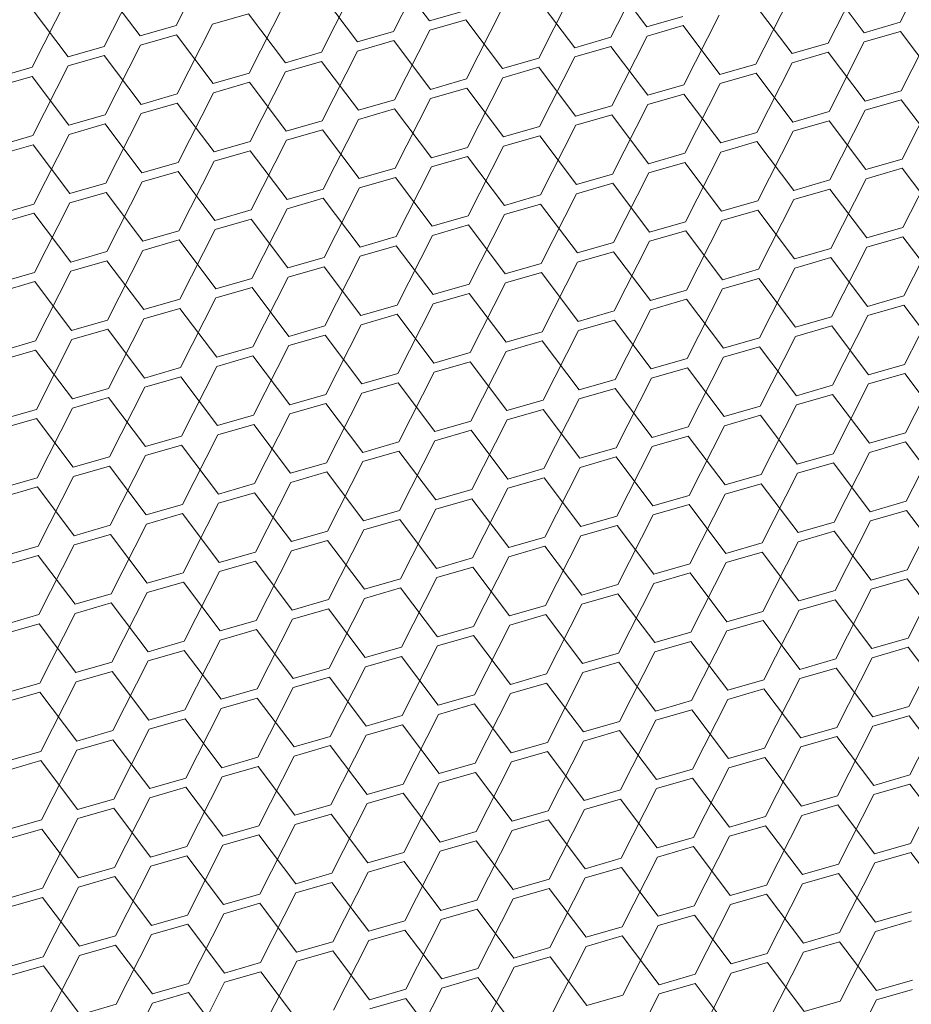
# Model space of a CAD drawing. Header units: millimetres. Extents: x 3925 to 5043, y -86 to 778.
# Tile 322 of 439: x 4967.86 to 4973.35, y 332.29 to 338.35. Entities that reach past the tile are written whole.
import ezdxf

# ---------------------------------------------------------------- set-up
doc = ezdxf.new("R2010")
doc.units = ezdxf.units.MM
doc.header["$LTSCALE"] = 46.255
doc.layers.add('H30K-DUST-FIDXF_CONTINUOUS_LINE', color=7, linetype='CONTINUOUS')

msp = doc.modelspace()

# ---------------------------------------------------------------- linework, layer by layer
at = {"layer": 'H30K-DUST-FIDXF_CONTINUOUS_LINE', "color": 7, "linetype": 'Continuous', "lineweight": 0}
for p, q in [((4968.8271, 338.3115), (4969.0444, 338.7401)), ((4973.2808, 338.3313), (4973.4981, 338.76)), ((4970.1637, 338.2753), (4970.381, 338.704)), ((4968.3833, 338.1832), (4968.6006, 338.6119)), ((4970.3856, 338.3395), (4970.1591, 338.6399)), ((4971.5004, 338.2392), (4971.7177, 338.6679)), ((4972.837, 338.2031), (4973.0543, 338.6317)), ((4969.72, 338.1471), (4969.9372, 338.5757)), ((4971.7223, 338.3033), (4971.4958, 338.6037)), ((4973.0589, 338.2672), (4972.8324, 338.5676)), ((4968.6052, 338.2473), (4968.3787, 338.5477)), ((4969.9419, 338.2112), (4969.7154, 338.5116)), ((4971.0566, 338.1109), (4971.2739, 338.5396)), ((4972.3933, 338.0748), (4972.6105, 338.5035)), ((4967.9396, 338.0549), (4968.1568, 338.4836)), ((4969.2762, 338.0188), (4969.4935, 338.4475)), ((4971.2785, 338.1751), (4971.052, 338.4755)), ((4972.6151, 338.1389), (4972.3886, 338.4393)), ((4968.1614, 338.1191), (4967.9349, 338.4195)), ((4969.2716, 338.3833), (4969.0497, 338.3192)), ((4969.4981, 338.0829), (4969.2716, 338.3833)), ((4970.3856, 338.3395), (4970.6075, 338.4036)), ((4970.6128, 337.9827), (4970.8301, 338.4113)), ((4971.7223, 338.3033), (4971.9442, 338.3675)), ((4971.9495, 337.9465), (4972.1668, 338.3752)), ((4968.6052, 338.2473), (4968.8271, 338.3115)), ((4968.8324, 337.8905), (4969.0497, 338.3192)), ((4970.6082, 338.3472), (4970.3863, 338.2831)), ((4970.8347, 338.0468), (4970.6082, 338.3472)), ((4971.9449, 338.3111), (4971.723, 338.2469)), ((4972.1714, 338.0107), (4971.9449, 338.3111)), ((4973.0589, 338.2672), (4973.2808, 338.3313)), ((4973.2861, 337.9104), (4973.5034, 338.3391)), ((4968.8278, 338.2551), (4968.6059, 338.191)), ((4969.0543, 337.9547), (4968.8278, 338.2551)), ((4969.9419, 338.2112), (4970.1637, 338.2753)), ((4970.1691, 337.8544), (4970.3863, 338.2831)), ((4971.5057, 337.8183), (4971.723, 338.2469)), ((4973.2815, 338.2749), (4973.0596, 338.2108)), ((4973.508, 337.9745), (4973.2815, 338.2749)), ((4968.3887, 337.7623), (4968.6059, 338.191)), ((4970.1645, 338.219), (4969.9426, 338.1548)), ((4970.391, 337.9185), (4970.1645, 338.219)), ((4971.2785, 338.1751), (4971.5004, 338.2392)), ((4972.6151, 338.1389), (4972.837, 338.2031)), ((4972.8424, 337.7821), (4973.0596, 338.2108)), ((4968.1614, 338.1191), (4968.3833, 338.1832)), ((4968.384, 338.1268), (4968.1622, 338.0627)), ((4968.6105, 337.8264), (4968.384, 338.1268)), ((4969.4981, 338.0829), (4969.72, 338.1471)), ((4969.7253, 337.7261), (4969.9426, 338.1548)), ((4971.5011, 338.1828), (4971.2792, 338.1187)), ((4971.7276, 337.8824), (4971.5011, 338.1828)), ((4972.8377, 338.1467), (4972.6159, 338.0826)), ((4973.0643, 337.8463), (4972.8377, 338.1467)), ((4969.7207, 338.0907), (4969.4988, 338.0266)), ((4969.9472, 337.7903), (4969.7207, 338.0907)), ((4970.8347, 338.0468), (4971.0566, 338.1109)), ((4971.0619, 337.69), (4971.2792, 338.1187)), ((4972.1714, 338.0107), (4972.3933, 338.0748)), ((4972.3986, 337.6539), (4972.6159, 338.0826)), ((4967.7177, 337.9908), (4967.9396, 338.0549)), ((4967.9449, 337.634), (4968.1622, 338.0627)), ((4969.0543, 337.9547), (4969.2762, 338.0188)), ((4969.2815, 337.5979), (4969.4988, 338.0266)), ((4971.0573, 338.0546), (4970.8354, 337.9904)), ((4971.2838, 337.7541), (4971.0573, 338.0546)), ((4972.394, 338.0184), (4972.1721, 337.9543)), ((4972.6205, 337.718), (4972.394, 338.0184)), ((4967.9403, 337.9986), (4967.7184, 337.9344)), ((4968.1668, 337.6981), (4967.9403, 337.9986)), ((4969.2769, 337.9624), (4969.055, 337.8983)), ((4969.5034, 337.662), (4969.2769, 337.9624)), ((4970.391, 337.9185), (4970.6128, 337.9827)), ((4970.6182, 337.5617), (4970.8354, 337.9904)), ((4971.7276, 337.8824), (4971.9495, 337.9465)), ((4971.9548, 337.5256), (4972.1721, 337.9543)), ((4968.6105, 337.8264), (4968.8324, 337.8905)), ((4968.8378, 337.4696), (4969.055, 337.8983)), ((4970.6136, 337.9263), (4970.3917, 337.8622)), ((4970.8401, 337.6259), (4970.6136, 337.9263)), ((4971.9502, 337.8902), (4971.7283, 337.826)), ((4972.1767, 337.5897), (4971.9502, 337.8902)), ((4973.0643, 337.8463), (4973.2861, 337.9104)), ((4973.2915, 337.4895), (4973.5087, 337.9182)), ((4968.8331, 337.8342), (4968.6113, 337.77)), ((4969.0596, 337.5338), (4968.8331, 337.8342)), ((4969.9472, 337.7903), (4970.1691, 337.8544)), ((4970.1744, 337.4335), (4970.3917, 337.8622)), ((4971.5111, 337.3974), (4971.7283, 337.826)), ((4973.2869, 337.854), (4973.065, 337.7899)), ((4973.5134, 337.5536), (4973.2869, 337.854)), ((4968.1668, 337.6981), (4968.3887, 337.7623)), ((4968.394, 337.3414), (4968.6113, 337.77)), ((4970.1698, 337.798), (4969.9479, 337.7339)), ((4970.3963, 337.4976), (4970.1698, 337.798)), ((4971.2838, 337.7541), (4971.5057, 337.8183)), ((4971.5064, 337.7619), (4971.2845, 337.6978)), ((4971.7329, 337.4615), (4971.5064, 337.7619)), ((4972.6205, 337.718), (4972.8424, 337.7821)), ((4972.8477, 337.3612), (4973.065, 337.7899)), ((4968.3894, 337.7059), (4968.1675, 337.6418)), ((4968.6159, 337.4055), (4968.3894, 337.7059)), ((4969.5034, 337.662), (4969.7253, 337.7261)), ((4969.7306, 337.3052), (4969.9479, 337.7339)), ((4972.8431, 337.7258), (4972.6212, 337.6616)), ((4973.0696, 337.4254), (4972.8431, 337.7258)), ((4967.9502, 337.2131), (4968.1675, 337.6418)), ((4969.726, 337.6698), (4969.5041, 337.6056)), ((4969.9525, 337.3694), (4969.726, 337.6698)), ((4970.8401, 337.6259), (4971.0619, 337.69)), ((4971.0673, 337.2691), (4971.2845, 337.6978)), ((4972.1767, 337.5897), (4972.3986, 337.6539)), ((4972.4039, 337.233), (4972.6212, 337.6616)), ((4967.723, 337.5699), (4967.9449, 337.634)), ((4969.0596, 337.5338), (4969.2815, 337.5979)), ((4969.2869, 337.177), (4969.5041, 337.6056)), ((4971.0627, 337.6336), (4970.8408, 337.5695)), ((4971.2892, 337.3332), (4971.0627, 337.6336)), ((4972.3993, 337.5975), (4972.1774, 337.5334)), ((4972.6258, 337.2971), (4972.3993, 337.5975)), ((4967.9456, 337.5776), (4967.7237, 337.5135)), ((4968.1721, 337.2772), (4967.9456, 337.5776)), ((4969.2822, 337.5415), (4969.0604, 337.4774)), ((4969.5087, 337.2411), (4969.2822, 337.5415)), ((4970.3963, 337.4976), (4970.6182, 337.5617)), ((4970.6235, 337.1408), (4970.8408, 337.5695)), ((4971.7329, 337.4615), (4971.9548, 337.5256)), ((4971.9602, 337.1047), (4972.1774, 337.5334)), ((4968.6159, 337.4055), (4968.8378, 337.4696)), ((4968.8431, 337.0487), (4969.0604, 337.4774)), ((4970.6189, 337.5054), (4970.397, 337.4412)), ((4970.8454, 337.205), (4970.6189, 337.5054)), ((4971.9555, 337.4692), (4971.7337, 337.4051)), ((4972.182, 337.1688), (4971.9555, 337.4692)), ((4973.0696, 337.4254), (4973.2915, 337.4895)), ((4973.2968, 337.0686), (4973.5141, 337.4972)), ((4968.8385, 337.4132), (4968.6166, 337.3491)), ((4969.065, 337.1128), (4968.8385, 337.4132)), ((4969.9525, 337.3694), (4970.1744, 337.4335)), ((4970.1797, 337.0126), (4970.397, 337.4412)), ((4971.5164, 336.9764), (4971.7337, 337.4051)), ((4973.2922, 337.4331), (4973.0703, 337.369)), ((4973.5187, 337.1327), (4973.2922, 337.4331)), ((4968.1721, 337.2772), (4968.394, 337.3414)), ((4968.3993, 336.9204), (4968.6166, 337.3491)), ((4970.1751, 337.3771), (4969.9532, 337.313)), ((4970.4016, 337.0767), (4970.1751, 337.3771)), ((4971.2892, 337.3332), (4971.5111, 337.3974)), ((4971.5118, 337.341), (4971.2899, 337.2768)), ((4971.7383, 337.0406), (4971.5118, 337.341)), ((4972.6258, 337.2971), (4972.8477, 337.3612)), ((4972.853, 336.9403), (4973.0703, 337.369)), ((4968.3947, 337.285), (4968.1728, 337.2208)), ((4968.6212, 336.9846), (4968.3947, 337.285)), ((4969.5087, 337.2411), (4969.7306, 337.3052)), ((4969.736, 336.8843), (4969.9532, 337.313)), ((4972.8484, 337.3048), (4972.6265, 337.2407)), ((4973.0749, 337.0044), (4972.8484, 337.3048)), ((4967.9555, 336.7922), (4968.1728, 337.2208)), ((4969.7313, 337.2488), (4969.5095, 337.1847)), ((4969.9578, 336.9484), (4969.7313, 337.2488)), ((4970.8454, 337.205), (4971.0673, 337.2691)), ((4971.0726, 336.8482), (4971.2899, 337.2768)), ((4972.182, 337.1688), (4972.4039, 337.233)), ((4972.4093, 336.812), (4972.6265, 337.2407)), ((4967.7283, 337.149), (4967.9502, 337.2131)), ((4967.9509, 337.1567), (4967.729, 337.0926)), ((4968.1774, 336.8563), (4967.9509, 337.1567)), ((4969.065, 337.1128), (4969.2869, 337.177)), ((4969.2922, 336.756), (4969.5095, 337.1847)), ((4971.068, 337.2127), (4970.8461, 337.1486)), ((4971.2945, 336.9123), (4971.068, 337.2127)), ((4972.4046, 337.1766), (4972.1828, 337.1124)), ((4972.6311, 336.8762), (4972.4046, 337.1766)), ((4969.2876, 337.1206), (4969.0657, 337.0564)), ((4969.5141, 336.8202), (4969.2876, 337.1206)), ((4970.4016, 337.0767), (4970.6235, 337.1408)), ((4970.6288, 336.7199), (4970.8461, 337.1486)), ((4971.7383, 337.0406), (4971.9602, 337.1047)), ((4971.9655, 336.6838), (4972.1828, 337.1124)), ((4968.6212, 336.9846), (4968.8431, 337.0487)), ((4968.8484, 336.6278), (4969.0657, 337.0564)), ((4970.6242, 337.0844), (4970.4023, 337.0203)), ((4970.8507, 336.784), (4970.6242, 337.0844)), ((4971.9609, 337.0483), (4971.739, 336.9842)), ((4972.1874, 336.7479), (4971.9609, 337.0483)), ((4973.0749, 337.0044), (4973.2968, 337.0686)), ((4973.3021, 336.6476), (4973.5194, 337.0763)), ((4968.8438, 336.9923), (4968.6219, 336.9282)), ((4969.0703, 336.6919), (4968.8438, 336.9923)), ((4969.9578, 336.9484), (4970.1797, 337.0126)), ((4970.1851, 336.5916), (4970.4023, 337.0203)), ((4971.2945, 336.9123), (4971.5164, 336.9764)), ((4971.5217, 336.5555), (4971.739, 336.9842)), ((4973.2975, 337.0122), (4973.0756, 336.948)), ((4973.524, 336.7118), (4973.2975, 337.0122)), ((4968.1774, 336.8563), (4968.3993, 336.9204)), ((4968.4046, 336.4995), (4968.6219, 336.9282)), ((4970.1804, 336.9562), (4969.9586, 336.892)), ((4970.407, 336.6558), (4970.1804, 336.9562)), ((4971.5171, 336.92), (4971.2952, 336.8559)), ((4971.7436, 336.6196), (4971.5171, 336.92)), ((4972.6311, 336.8762), (4972.853, 336.9403)), ((4972.8584, 336.5194), (4973.0756, 336.948)), ((4968.4, 336.864), (4968.1781, 336.7999)), ((4968.6265, 336.5636), (4968.4, 336.864)), ((4969.5141, 336.8202), (4969.736, 336.8843)), ((4969.7413, 336.4634), (4969.9586, 336.892)), ((4971.0779, 336.4272), (4971.2952, 336.8559)), ((4972.8537, 336.8839), (4972.6319, 336.8198)), ((4973.0802, 336.5835), (4972.8537, 336.8839)), ((4967.9609, 336.3712), (4968.1781, 336.7999)), ((4969.7367, 336.8279), (4969.5148, 336.7638)), ((4969.9632, 336.5275), (4969.7367, 336.8279)), ((4970.8507, 336.784), (4971.0726, 336.8482)), ((4972.1874, 336.7479), (4972.4093, 336.812)), ((4972.4146, 336.3911), (4972.6319, 336.8198)), ((4967.7337, 336.728), (4967.9555, 336.7922)), ((4967.9563, 336.7358), (4967.7344, 336.6716)), ((4968.1828, 336.4354), (4967.9563, 336.7358)), ((4969.0703, 336.6919), (4969.2922, 336.756)), ((4969.2975, 336.3351), (4969.5148, 336.7638)), ((4971.0733, 336.7918), (4970.8514, 336.7276)), ((4971.2998, 336.4914), (4971.0733, 336.7918)), ((4972.41, 336.7556), (4972.1881, 336.6915)), ((4972.6365, 336.4552), (4972.41, 336.7556)), ((4969.2929, 336.6996), (4969.071, 336.6355)), ((4969.5194, 336.3992), (4969.2929, 336.6996)), ((4970.407, 336.6558), (4970.6288, 336.7199)), ((4970.6342, 336.299), (4970.8514, 336.7276)), ((4971.7436, 336.6196), (4971.9655, 336.6838)), ((4971.9708, 336.2628), (4972.1881, 336.6915)), ((4968.6265, 336.5636), (4968.8484, 336.6278)), ((4968.8537, 336.2068), (4969.071, 336.6355)), ((4970.6296, 336.6635), (4970.4077, 336.5994)), ((4970.8561, 336.3631), (4970.6296, 336.6635)), ((4971.9662, 336.6274), (4971.7443, 336.5632)), ((4972.1927, 336.327), (4971.9662, 336.6274)), ((4973.0802, 336.5835), (4973.3021, 336.6476)), ((4973.3075, 336.2267), (4973.5247, 336.6554)), ((4968.8491, 336.5714), (4968.6272, 336.5072)), ((4969.0756, 336.271), (4968.8491, 336.5714)), ((4969.9632, 336.5275), (4970.1851, 336.5916)), ((4970.1904, 336.1707), (4970.4077, 336.5994)), ((4971.2998, 336.4914), (4971.5217, 336.5555)), ((4971.527, 336.1346), (4971.7443, 336.5632)), ((4973.3028, 336.5912), (4973.081, 336.5271)), ((4973.5293, 336.2908), (4973.3028, 336.5912)), ((4968.1828, 336.4354), (4968.4046, 336.4995)), ((4968.41, 336.0786), (4968.6272, 336.5072)), ((4970.1858, 336.5352), (4969.9639, 336.4711)), ((4970.4123, 336.2348), (4970.1858, 336.5352)), ((4971.5224, 336.4991), (4971.3005, 336.435)), ((4971.7489, 336.1987), (4971.5224, 336.4991)), ((4972.6365, 336.4552), (4972.8584, 336.5194)), ((4972.8637, 336.0984), (4973.081, 336.5271)), ((4968.4054, 336.4431), (4968.1835, 336.379)), ((4968.6319, 336.1427), (4968.4054, 336.4431)), ((4969.5194, 336.3992), (4969.7413, 336.4634)), ((4969.7466, 336.0424), (4969.9639, 336.4711)), ((4971.0833, 336.0063), (4971.3005, 336.435)), ((4972.8591, 336.463), (4972.6372, 336.3988)), ((4973.0856, 336.1626), (4972.8591, 336.463)), ((4967.739, 336.3071), (4967.9609, 336.3712)), ((4967.9662, 335.9503), (4968.1835, 336.379)), ((4969.742, 336.407), (4969.5201, 336.3428)), ((4969.9685, 336.1066), (4969.742, 336.407)), ((4970.8561, 336.3631), (4971.0779, 336.4272)), ((4971.0787, 336.3708), (4970.8568, 336.3067)), ((4971.3052, 336.0704), (4971.0787, 336.3708)), ((4972.1927, 336.327), (4972.4146, 336.3911)), ((4972.4199, 335.9702), (4972.6372, 336.3988)), ((4967.9616, 336.3148), (4967.7397, 336.2507)), ((4968.1881, 336.0144), (4967.9616, 336.3148)), ((4969.0756, 336.271), (4969.2975, 336.3351)), ((4969.3029, 335.9142), (4969.5201, 336.3428)), ((4972.4153, 336.3347), (4972.1934, 336.2706)), ((4972.6418, 336.0343), (4972.4153, 336.3347)), ((4969.2982, 336.2787), (4969.0763, 336.2146)), ((4969.5247, 335.9783), (4969.2982, 336.2787)), ((4970.4123, 336.2348), (4970.6342, 336.299)), ((4970.6395, 335.878), (4970.8568, 336.3067)), ((4971.7489, 336.1987), (4971.9708, 336.2628)), ((4971.9761, 335.8419), (4972.1934, 336.2706)), ((4968.6319, 336.1427), (4968.8537, 336.2068)), ((4968.8591, 335.7859), (4969.0763, 336.2146)), ((4970.6349, 336.2426), (4970.413, 336.1784)), ((4970.8614, 335.9422), (4970.6349, 336.2426)), ((4971.9715, 336.2064), (4971.7496, 336.1423)), ((4972.198, 335.906), (4971.9715, 336.2064)), ((4973.0856, 336.1626), (4973.3075, 336.2267)), ((4973.3128, 335.8058), (4973.5301, 336.2344)), ((4968.8545, 336.1504), (4968.6326, 336.0863)), ((4969.081, 335.85), (4968.8545, 336.1504)), ((4969.9685, 336.1066), (4970.1904, 336.1707)), ((4970.1957, 335.7498), (4970.413, 336.1784)), ((4971.3052, 336.0704), (4971.527, 336.1346)), ((4971.5324, 335.7136), (4971.7496, 336.1423)), ((4973.3082, 336.1703), (4973.0863, 336.1062)), ((4973.5347, 335.8699), (4973.3082, 336.1703)), ((4968.1881, 336.0144), (4968.41, 336.0786)), ((4968.4153, 335.6576), (4968.6326, 336.0863)), ((4970.1911, 336.1143), (4969.9692, 336.0502)), ((4970.4176, 335.8139), (4970.1911, 336.1143)), ((4971.5278, 336.0782), (4971.3059, 336.014)), ((4971.7543, 335.7778), (4971.5278, 336.0782)), ((4972.6418, 336.0343), (4972.8637, 336.0984)), ((4972.869, 335.6775), (4973.0863, 336.1062)), ((4968.4107, 336.0222), (4968.1888, 335.958)), ((4968.6372, 335.7218), (4968.4107, 336.0222)), ((4969.5247, 335.9783), (4969.7466, 336.0424)), ((4969.752, 335.6215), (4969.9692, 336.0502)), ((4970.8614, 335.9422), (4971.0833, 336.0063)), ((4971.0886, 335.5854), (4971.3059, 336.014)), ((4972.8644, 336.042), (4972.6425, 335.9779)), ((4973.0909, 335.7416), (4972.8644, 336.042)), ((4967.7443, 335.8862), (4967.9662, 335.9503)), ((4967.9715, 335.5294), (4968.1888, 335.958)), ((4969.7473, 335.986), (4969.5255, 335.9219)), ((4969.9738, 335.6856), (4969.7473, 335.986)), ((4971.084, 335.9499), (4970.8621, 335.8858)), ((4971.3105, 335.6495), (4971.084, 335.9499)), ((4972.198, 335.906), (4972.4199, 335.9702)), ((4972.4252, 335.5492), (4972.6425, 335.9779)), ((4967.9669, 335.8939), (4967.745, 335.8298)), ((4968.1934, 335.5935), (4967.9669, 335.8939)), ((4969.081, 335.85), (4969.3029, 335.9142)), ((4969.3082, 335.4932), (4969.5255, 335.9219)), ((4970.6448, 335.4571), (4970.8621, 335.8858)), ((4972.4206, 335.9138), (4972.1987, 335.8496)), ((4972.6471, 335.6134), (4972.4206, 335.9138)), ((4969.3036, 335.8578), (4969.0817, 335.7936)), ((4969.5301, 335.5574), (4969.3036, 335.8578)), ((4970.4176, 335.8139), (4970.6395, 335.878)), ((4971.7543, 335.7778), (4971.9761, 335.8419)), ((4971.9815, 335.421), (4972.1987, 335.8496)), ((4968.6372, 335.7218), (4968.8591, 335.7859)), ((4968.8644, 335.365), (4969.0817, 335.7936)), ((4970.6402, 335.8216), (4970.4183, 335.7575)), ((4970.8667, 335.5212), (4970.6402, 335.8216)), ((4971.9769, 335.7855), (4971.755, 335.7214)), ((4972.2034, 335.4851), (4971.9769, 335.7855)), ((4973.0909, 335.7416), (4973.3128, 335.8058)), ((4973.3181, 335.3848), (4973.5354, 335.8135)), ((4968.8598, 335.7295), (4968.6379, 335.6654)), ((4969.0863, 335.4291), (4968.8598, 335.7295)), ((4969.9738, 335.6856), (4970.1957, 335.7498)), ((4970.2011, 335.3288), (4970.4183, 335.7575)), ((4971.3105, 335.6495), (4971.5324, 335.7136)), ((4971.5377, 335.2927), (4971.755, 335.7214)), ((4973.3135, 335.7494), (4973.0916, 335.6852)), ((4973.54, 335.449), (4973.3135, 335.7494)), ((4968.1934, 335.5935), (4968.4153, 335.6576)), ((4968.4206, 335.2367), (4968.6379, 335.6654)), ((4970.1964, 335.6934), (4969.9746, 335.6292)), ((4970.4229, 335.393), (4970.1964, 335.6934)), ((4971.5331, 335.6572), (4971.3112, 335.5931)), ((4971.7596, 335.3568), (4971.5331, 335.6572)), ((4972.6471, 335.6134), (4972.869, 335.6775)), ((4972.8744, 335.2566), (4973.0916, 335.6852)), ((4968.416, 335.6012), (4968.1941, 335.5371)), ((4968.6425, 335.3008), (4968.416, 335.6012)), ((4969.5301, 335.5574), (4969.752, 335.6215)), ((4969.7573, 335.2006), (4969.9746, 335.6292)), ((4970.8667, 335.5212), (4971.0886, 335.5854)), ((4971.0939, 335.1644), (4971.3112, 335.5931)), ((4972.8697, 335.6211), (4972.6478, 335.557)), ((4973.0962, 335.3207), (4972.8697, 335.6211)), ((4967.7497, 335.4652), (4967.9715, 335.5294)), ((4967.9769, 335.1084), (4968.1941, 335.5371)), ((4969.7527, 335.5651), (4969.5308, 335.501)), ((4969.9792, 335.2647), (4969.7527, 335.5651)), ((4971.0893, 335.529), (4970.8674, 335.4648)), ((4971.3158, 335.2286), (4971.0893, 335.529)), ((4972.2034, 335.4851), (4972.4252, 335.5492)), ((4972.4306, 335.1283), (4972.6478, 335.557)), ((4967.9723, 335.473), (4967.7504, 335.4088)), ((4968.1988, 335.1726), (4967.9723, 335.473)), ((4969.0863, 335.4291), (4969.3082, 335.4932)), ((4969.3135, 335.0723), (4969.5308, 335.501)), ((4970.6502, 335.0362), (4970.8674, 335.4648)), ((4972.426, 335.4928), (4972.2041, 335.4287)), ((4972.6525, 335.1924), (4972.426, 335.4928)), ((4969.3089, 335.4368), (4969.087, 335.3727)), ((4969.5354, 335.1364), (4969.3089, 335.4368)), ((4970.4229, 335.393), (4970.6448, 335.4571)), ((4970.6455, 335.4007), (4970.4237, 335.3366)), ((4970.872, 335.1003), (4970.6455, 335.4007)), ((4971.7596, 335.3568), (4971.9815, 335.421)), ((4971.9868, 335), (4972.2041, 335.4287)), ((4968.6425, 335.3008), (4968.8644, 335.365)), ((4968.8697, 334.944), (4969.087, 335.3727)), ((4971.9822, 335.3646), (4971.7603, 335.3004)), ((4972.2087, 335.0642), (4971.9822, 335.3646)), ((4973.0962, 335.3207), (4973.3181, 335.3848)), ((4973.3235, 334.9639), (4973.5407, 335.3926)), ((4968.8651, 335.3086), (4968.6432, 335.2444)), ((4969.0916, 335.0082), (4968.8651, 335.3086)), ((4969.9792, 335.2647), (4970.2011, 335.3288)), ((4970.2064, 334.9079), (4970.4237, 335.3366)), ((4971.3158, 335.2286), (4971.5377, 335.2927)), ((4971.543, 334.8718), (4971.7603, 335.3004)), ((4973.3188, 335.3284), (4973.097, 335.2643)), ((4973.5453, 335.028), (4973.3188, 335.3284)), ((4968.1988, 335.1726), (4968.4206, 335.2367)), ((4968.426, 334.8158), (4968.6432, 335.2444)), ((4970.2018, 335.2724), (4969.9799, 335.2083)), ((4970.4283, 334.972), (4970.2018, 335.2724)), ((4971.5384, 335.2363), (4971.3165, 335.1722)), ((4971.7649, 334.9359), (4971.5384, 335.2363)), ((4972.6525, 335.1924), (4972.8744, 335.2566)), ((4972.8797, 334.8356), (4973.097, 335.2643)), ((4968.4214, 335.1803), (4968.1995, 335.1162)), ((4968.6479, 334.8799), (4968.4214, 335.1803)), ((4969.5354, 335.1364), (4969.7573, 335.2006)), ((4969.7626, 334.7796), (4969.9799, 335.2083)), ((4970.872, 335.1003), (4971.0939, 335.1644)), ((4971.0993, 334.7435), (4971.3165, 335.1722)), ((4972.8751, 335.2002), (4972.6532, 335.136)), ((4973.1016, 334.8998), (4972.8751, 335.2002)), ((4967.755, 335.0443), (4967.9769, 335.1084)), ((4967.9822, 334.6875), (4968.1995, 335.1162)), ((4969.758, 335.1442), (4969.5361, 335.08)), ((4969.9845, 334.8438), (4969.758, 335.1442)), ((4971.0946, 335.108), (4970.8728, 335.0439)), ((4971.3212, 334.8076), (4971.0946, 335.108)), ((4972.2087, 335.0642), (4972.4306, 335.1283)), ((4972.4359, 334.7074), (4972.6532, 335.136)), ((4967.9776, 335.052), (4967.7557, 334.9879)), ((4968.2041, 334.7516), (4967.9776, 335.052)), ((4969.0916, 335.0082), (4969.3135, 335.0723)), ((4969.3188, 334.6514), (4969.5361, 335.08)), ((4970.4283, 334.972), (4970.6502, 335.0362)), ((4970.6555, 334.6152), (4970.8728, 335.0439)), ((4972.4313, 335.0719), (4972.2094, 335.0078)), ((4972.6578, 334.7715), (4972.4313, 335.0719)), ((4969.3142, 335.0159), (4969.0923, 334.9518)), ((4969.5407, 334.7155), (4969.3142, 335.0159)), ((4970.6509, 334.9798), (4970.429, 334.9156)), ((4970.8774, 334.6794), (4970.6509, 334.9798)), ((4971.7649, 334.9359), (4971.9868, 335)), ((4971.9921, 334.5791), (4972.2094, 335.0078)), ((4968.6479, 334.8799), (4968.8697, 334.944)), ((4968.8751, 334.5231), (4969.0923, 334.9518)), ((4970.2117, 334.487), (4970.429, 334.9156)), ((4971.9875, 334.9436), (4971.7656, 334.8795)), ((4972.214, 334.6432), (4971.9875, 334.9436)), ((4973.1016, 334.8998), (4973.3235, 334.9639)), ((4973.3288, 334.543), (4973.5461, 334.9716)), ((4968.8705, 334.8876), (4968.6486, 334.8235)), ((4969.097, 334.5872), (4968.8705, 334.8876)), ((4969.9845, 334.8438), (4970.2064, 334.9079)), ((4971.3212, 334.8076), (4971.543, 334.8718)), ((4971.5484, 334.4508), (4971.7656, 334.8795)), ((4973.3242, 334.9075), (4973.1023, 334.8434)), ((4973.5507, 334.6071), (4973.3242, 334.9075)), ((4968.2041, 334.7516), (4968.426, 334.8158)), ((4968.4313, 334.3948), (4968.6486, 334.8235)), ((4970.2071, 334.8515), (4969.9852, 334.7874)), ((4970.4336, 334.5511), (4970.2071, 334.8515)), ((4971.5438, 334.8154), (4971.3219, 334.7512)), ((4971.7703, 334.515), (4971.5438, 334.8154)), ((4972.6578, 334.7715), (4972.8797, 334.8356)), ((4972.885, 334.4147), (4973.1023, 334.8434)), ((4968.4267, 334.7594), (4968.2048, 334.6952)), ((4968.6532, 334.459), (4968.4267, 334.7594)), ((4969.5407, 334.7155), (4969.7626, 334.7796)), ((4969.7679, 334.3587), (4969.9852, 334.7874)), ((4970.8774, 334.6794), (4971.0993, 334.7435)), ((4971.1046, 334.3226), (4971.3219, 334.7512)), ((4972.8804, 334.7792), (4972.6585, 334.7151)), ((4973.1069, 334.4788), (4972.8804, 334.7792)), ((4967.7603, 334.6234), (4967.9822, 334.6875)), ((4967.9875, 334.2666), (4968.2048, 334.6952)), ((4969.7633, 334.7232), (4969.5414, 334.6591)), ((4969.9898, 334.4228), (4969.7633, 334.7232)), ((4971.1, 334.6871), (4970.8781, 334.623)), ((4971.3265, 334.3867), (4971.1, 334.6871)), ((4972.214, 334.6432), (4972.4359, 334.7074)), ((4972.4412, 334.2864), (4972.6585, 334.7151)), ((4967.9829, 334.6311), (4967.761, 334.567)), ((4968.2094, 334.3307), (4967.9829, 334.6311)), ((4969.097, 334.5872), (4969.3188, 334.6514)), ((4969.3242, 334.2304), (4969.5414, 334.6591)), ((4970.4336, 334.5511), (4970.6555, 334.6152)), ((4970.6608, 334.1943), (4970.8781, 334.623)), ((4972.4366, 334.651), (4972.2147, 334.5868)), ((4972.6631, 334.3506), (4972.4366, 334.651)), ((4969.3196, 334.595), (4969.0977, 334.5308)), ((4969.5461, 334.2946), (4969.3196, 334.595)), ((4970.6562, 334.5588), (4970.4343, 334.4947)), ((4970.8827, 334.2584), (4970.6562, 334.5588)), ((4971.7703, 334.515), (4971.9921, 334.5791)), ((4971.9975, 334.1582), (4972.2147, 334.5868)), ((4968.6532, 334.459), (4968.8751, 334.5231)), ((4968.8804, 334.1022), (4969.0977, 334.5308)), ((4970.2171, 334.066), (4970.4343, 334.4947)), ((4971.9929, 334.5227), (4971.771, 334.4586)), ((4972.2194, 334.2223), (4971.9929, 334.5227)), ((4973.1069, 334.4788), (4973.3288, 334.543)), ((4973.3341, 334.122), (4973.5514, 334.5507)), ((4968.8758, 334.4667), (4968.6539, 334.4026)), ((4969.1023, 334.1663), (4968.8758, 334.4667)), ((4969.9898, 334.4228), (4970.2117, 334.487)), ((4970.2124, 334.4306), (4969.9905, 334.3664)), ((4970.4389, 334.1302), (4970.2124, 334.4306)), ((4971.3265, 334.3867), (4971.5484, 334.4508)), ((4971.5537, 334.0299), (4971.771, 334.4586)), ((4973.3295, 334.4866), (4973.1076, 334.4224)), ((4973.556, 334.1862), (4973.3295, 334.4866)), ((4968.2094, 334.3307), (4968.4313, 334.3948)), ((4968.4366, 333.9739), (4968.6539, 334.4026)), ((4971.5491, 334.3944), (4971.3272, 334.3303)), ((4971.7756, 334.094), (4971.5491, 334.3944)), ((4972.6631, 334.3506), (4972.885, 334.4147)), ((4972.8903, 333.9938), (4973.1076, 334.4224)), ((4968.432, 334.3384), (4968.2101, 334.2743)), ((4968.6585, 334.038), (4968.432, 334.3384)), ((4969.5461, 334.2946), (4969.7679, 334.3587)), ((4969.7733, 333.9378), (4969.9905, 334.3664)), ((4970.8827, 334.2584), (4971.1046, 334.3226)), ((4971.1099, 333.9016), (4971.3272, 334.3303)), ((4972.8857, 334.3583), (4972.6638, 334.2942)), ((4973.1122, 334.0579), (4972.8857, 334.3583)), ((4967.7656, 334.2024), (4967.9875, 334.2666)), ((4967.9929, 333.8456), (4968.2101, 334.2743)), ((4969.7687, 334.3023), (4969.5468, 334.2382)), ((4969.9952, 334.0019), (4969.7687, 334.3023)), ((4971.1053, 334.2662), (4970.8834, 334.202)), ((4971.3318, 333.9658), (4971.1053, 334.2662)), ((4972.2194, 334.2223), (4972.4412, 334.2864)), ((4972.4466, 333.8655), (4972.6638, 334.2942)), ((4967.9882, 334.2102), (4967.7664, 334.1461)), ((4968.2147, 333.9098), (4967.9882, 334.2102)), ((4969.1023, 334.1663), (4969.3242, 334.2304)), ((4969.3295, 333.8095), (4969.5468, 334.2382)), ((4970.4389, 334.1302), (4970.6608, 334.1943)), ((4970.6662, 333.7734), (4970.8834, 334.202)), ((4972.442, 334.23), (4972.2201, 334.1659)), ((4972.6685, 333.9296), (4972.442, 334.23)), ((4969.3249, 334.174), (4969.103, 334.1099)), ((4969.5514, 333.8736), (4969.3249, 334.174)), ((4970.6615, 334.1379), (4970.4397, 334.0738)), ((4970.888, 333.8375), (4970.6615, 334.1379)), ((4971.7756, 334.094), (4971.9975, 334.1582)), ((4972.0028, 333.7372), (4972.2201, 334.1659)), ((4973.3394, 333.7011), (4973.5567, 334.1298)), ((4968.6585, 334.038), (4968.8804, 334.1022)), ((4968.8857, 333.6812), (4969.103, 334.1099)), ((4970.2224, 333.6451), (4970.4397, 334.0738)), ((4971.9982, 334.1018), (4971.7763, 334.0377)), ((4972.2247, 333.8014), (4971.9982, 334.1018)), ((4973.1122, 334.0579), (4973.3341, 334.122)), ((4968.8811, 334.0458), (4968.6592, 333.9817)), ((4969.1076, 333.7454), (4968.8811, 334.0458)), ((4969.9952, 334.0019), (4970.2171, 334.066)), ((4970.2178, 334.0097), (4969.9959, 333.9455)), ((4970.4443, 333.7092), (4970.2178, 334.0097)), ((4971.3318, 333.9658), (4971.5537, 334.0299)), ((4971.559, 333.609), (4971.7763, 334.0377)), ((4973.3348, 334.0657), (4973.1129, 334.0015)), ((4973.5613, 333.7652), (4973.3348, 334.0657)), ((4968.2147, 333.9098), (4968.4366, 333.9739)), ((4968.442, 333.553), (4968.6592, 333.9817)), ((4969.7786, 333.5168), (4969.9959, 333.9455)), ((4971.5544, 333.9735), (4971.3325, 333.9094)), ((4971.7809, 333.6731), (4971.5544, 333.9735)), ((4972.6685, 333.9296), (4972.8903, 333.9938)), ((4972.8957, 333.5728), (4973.1129, 334.0015)), ((4968.4373, 333.9175), (4968.2155, 333.8534)), ((4968.6638, 333.6171), (4968.4373, 333.9175)), ((4969.5514, 333.8736), (4969.7733, 333.9378)), ((4970.888, 333.8375), (4971.1099, 333.9016)), ((4971.1153, 333.4807), (4971.3325, 333.9094)), ((4972.8911, 333.9374), (4972.6692, 333.8733)), ((4973.1176, 333.637), (4972.8911, 333.9374)), ((4967.771, 333.7815), (4967.9929, 333.8456)), ((4967.9982, 333.4247), (4968.2155, 333.8534)), ((4969.774, 333.8814), (4969.5521, 333.8173)), ((4970.0005, 333.581), (4969.774, 333.8814)), ((4971.1106, 333.8453), (4970.8888, 333.7811)), ((4971.3371, 333.5448), (4971.1106, 333.8453)), ((4972.2247, 333.8014), (4972.4466, 333.8655)), ((4972.4519, 333.4446), (4972.6692, 333.8733)), ((4967.9936, 333.7893), (4967.7717, 333.7251)), ((4968.2201, 333.4888), (4967.9936, 333.7893)), ((4969.1076, 333.7454), (4969.3295, 333.8095)), ((4969.3348, 333.3886), (4969.5521, 333.8173)), ((4970.4443, 333.7092), (4970.6662, 333.7734)), ((4970.6715, 333.3525), (4970.8888, 333.7811)), ((4972.4473, 333.8091), (4972.2254, 333.745)), ((4972.6738, 333.5087), (4972.4473, 333.8091)), ((4969.3302, 333.7531), (4969.1083, 333.689)), ((4969.5567, 333.4527), (4969.3302, 333.7531)), ((4970.6669, 333.717), (4970.445, 333.6529)), ((4970.8934, 333.4166), (4970.6669, 333.717)), ((4971.7809, 333.6731), (4972.0028, 333.7372)), ((4972.0081, 333.3163), (4972.2254, 333.745)), ((4973.3448, 333.2802), (4973.562, 333.7089)), ((4968.6638, 333.6171), (4968.8857, 333.6812)), ((4968.8911, 333.2603), (4969.1083, 333.689)), ((4970.0005, 333.581), (4970.2224, 333.6451)), ((4970.2277, 333.2242), (4970.445, 333.6529)), ((4972.0035, 333.6809), (4971.7816, 333.6167)), ((4972.23, 333.3805), (4972.0035, 333.6809)), ((4973.1176, 333.637), (4973.3394, 333.7011)), ((4973.3402, 333.6447), (4973.1183, 333.5806)), ((4973.5667, 333.3443), (4973.3402, 333.6447)), ((4968.8864, 333.6249), (4968.6646, 333.5607)), ((4969.113, 333.3245), (4968.8864, 333.6249)), ((4970.2231, 333.5887), (4970.0012, 333.5246)), ((4970.4496, 333.2883), (4970.2231, 333.5887)), ((4971.3371, 333.5448), (4971.559, 333.609)), ((4971.5644, 333.1881), (4971.7816, 333.6167)), ((4968.2201, 333.4888), (4968.442, 333.553)), ((4968.4473, 333.1321), (4968.6646, 333.5607)), ((4969.7839, 333.0959), (4970.0012, 333.5246)), ((4971.5597, 333.5526), (4971.3379, 333.4885)), ((4971.7862, 333.2522), (4971.5597, 333.5526)), ((4972.6738, 333.5087), (4972.8957, 333.5728)), ((4972.901, 333.1519), (4973.1183, 333.5806)), ((4968.4427, 333.4966), (4968.2208, 333.4325)), ((4968.6692, 333.1962), (4968.4427, 333.4966)), ((4969.5567, 333.4527), (4969.7786, 333.5168)), ((4970.8934, 333.4166), (4971.1153, 333.4807)), ((4971.1206, 333.0598), (4971.3379, 333.4885)), ((4972.8964, 333.5165), (4972.6745, 333.4523)), ((4973.1229, 333.2161), (4972.8964, 333.5165)), ((4967.7763, 333.3606), (4967.9982, 333.4247)), ((4968.0035, 333.0038), (4968.2208, 333.4325)), ((4969.7793, 333.4605), (4969.5574, 333.3963)), ((4970.0058, 333.1601), (4969.7793, 333.4605)), ((4971.116, 333.4243), (4970.8941, 333.3602)), ((4971.3425, 333.1239), (4971.116, 333.4243)), ((4972.23, 333.3805), (4972.4519, 333.4446)), ((4972.4572, 333.0237), (4972.6745, 333.4523)), ((4967.9989, 333.3683), (4967.777, 333.3042)), ((4968.2254, 333.0679), (4967.9989, 333.3683)), ((4969.113, 333.3245), (4969.3348, 333.3886)), ((4969.3402, 332.9677), (4969.5574, 333.3963)), ((4970.4496, 333.2883), (4970.6715, 333.3525)), ((4970.6768, 332.9315), (4970.8941, 333.3602)), ((4972.4526, 333.3882), (4972.2307, 333.3241)), ((4972.6791, 333.0878), (4972.4526, 333.3882)), ((4969.3356, 333.3322), (4969.1137, 333.2681)), ((4969.5621, 333.0318), (4969.3356, 333.3322)), ((4970.6722, 333.2961), (4970.4503, 333.2319)), ((4970.8987, 332.9957), (4970.6722, 333.2961)), ((4971.7862, 333.2522), (4972.0081, 333.3163)), ((4972.0135, 332.8954), (4972.2307, 333.3241)), ((4973.1229, 333.2161), (4973.3448, 333.2802)), ((4968.6692, 333.1962), (4968.8911, 333.2603)), ((4968.8964, 332.8394), (4969.1137, 333.2681)), ((4970.0058, 333.1601), (4970.2277, 333.2242)), ((4970.233, 332.8033), (4970.4503, 333.2319)), ((4972.0088, 333.2599), (4971.787, 333.1958)), ((4972.2353, 332.9595), (4972.0088, 333.2599)), ((4973.3455, 333.2238), (4973.1236, 333.1597)), ((4973.572, 332.9234), (4973.3455, 333.2238)), ((4968.8918, 333.2039), (4968.6699, 333.1398)), ((4969.1183, 332.9035), (4968.8918, 333.2039)), ((4970.2284, 333.1678), (4970.0065, 333.1037)), ((4970.4549, 332.8674), (4970.2284, 333.1678)), ((4971.3425, 333.1239), (4971.5644, 333.1881)), ((4971.5697, 332.7671), (4971.787, 333.1958)), ((4972.9063, 332.731), (4973.1236, 333.1597)), ((4968.2254, 333.0679), (4968.4473, 333.1321)), ((4968.4526, 332.7111), (4968.6699, 333.1398)), ((4969.7893, 332.675), (4970.0065, 333.1037)), ((4971.5651, 333.1317), (4971.3432, 333.0675)), ((4971.7916, 332.8313), (4971.5651, 333.1317)), ((4972.6791, 333.0878), (4972.901, 333.1519)), ((4968.448, 333.0757), (4968.2261, 333.0115)), ((4968.6745, 332.7753), (4968.448, 333.0757)), ((4969.5621, 333.0318), (4969.7839, 333.0959)), ((4969.7847, 333.0395), (4969.5628, 332.9754)), ((4970.0112, 332.7391), (4969.7847, 333.0395)), ((4970.8987, 332.9957), (4971.1206, 333.0598)), ((4971.1259, 332.6389), (4971.3432, 333.0675)), ((4972.9017, 333.0955), (4972.6798, 333.0314)), ((4973.1282, 332.7951), (4972.9017, 333.0955)), ((4967.7816, 332.9397), (4968.0035, 333.0038)), ((4968.0089, 332.5829), (4968.2261, 333.0115)), ((4971.1213, 333.0034), (4970.8994, 332.9393)), ((4971.3478, 332.703), (4971.1213, 333.0034)), ((4972.2353, 332.9595), (4972.4572, 333.0237)), ((4972.4626, 332.6027), (4972.6798, 333.0314)), ((4968.0042, 332.9474), (4967.7824, 332.8833)), ((4968.2307, 332.647), (4968.0042, 332.9474)), ((4969.1183, 332.9035), (4969.3402, 332.9677)), ((4969.3455, 332.5467), (4969.5628, 332.9754)), ((4970.4549, 332.8674), (4970.6768, 332.9315)), ((4970.6821, 332.5106), (4970.8994, 332.9393)), ((4972.4579, 332.9673), (4972.2361, 332.9031)), ((4972.6845, 332.6669), (4972.4579, 332.9673)), ((4969.3409, 332.9113), (4969.119, 332.8471)), ((4969.5674, 332.6109), (4969.3409, 332.9113)), ((4970.6775, 332.8751), (4970.4556, 332.811)), ((4970.904, 332.5747), (4970.6775, 332.8751)), ((4971.7916, 332.8313), (4972.0135, 332.8954)), ((4972.0188, 332.4745), (4972.2361, 332.9031)), ((4973.1282, 332.7951), (4973.3501, 332.8593)), ((4968.6745, 332.7753), (4968.8964, 332.8394)), ((4968.9017, 332.4185), (4969.119, 332.8471)), ((4970.0112, 332.7391), (4970.233, 332.8033)), ((4970.2384, 332.3823), (4970.4556, 332.811)), ((4972.0142, 332.839), (4971.7923, 332.7749)), ((4972.2407, 332.5386), (4972.0142, 332.839)), ((4973.3508, 332.8029), (4973.1289, 332.7387)), ((4968.8971, 332.783), (4968.6752, 332.7189)), ((4969.1236, 332.4826), (4968.8971, 332.783)), ((4970.2338, 332.7469), (4970.0119, 332.6827)), ((4970.4603, 332.4465), (4970.2338, 332.7469)), ((4971.3478, 332.703), (4971.5697, 332.7671)), ((4971.575, 332.3462), (4971.7923, 332.7749)), ((4972.9117, 332.3101), (4973.1289, 332.7387)), ((4968.2307, 332.647), (4968.4526, 332.7111)), ((4968.458, 332.2902), (4968.6752, 332.7189)), ((4969.5674, 332.6109), (4969.7893, 332.675)), ((4969.7946, 332.2541), (4970.0119, 332.6827)), ((4971.5704, 332.7107), (4971.3485, 332.6466)), ((4971.7969, 332.4103), (4971.5704, 332.7107)), ((4972.6845, 332.6669), (4972.9063, 332.731)), ((4972.9071, 332.6746), (4972.6852, 332.6105)), ((4973.1336, 332.3742), (4972.9071, 332.6746)), ((4968.4533, 332.6547), (4968.2315, 332.5906)), ((4968.6798, 332.3543), (4968.4533, 332.6547)), ((4969.79, 332.6186), (4969.5681, 332.5545)), ((4970.0165, 332.3182), (4969.79, 332.6186)), ((4970.904, 332.5747), (4971.1259, 332.6389)), ((4971.1313, 332.2179), (4971.3485, 332.6466)), ((4967.787, 332.5187), (4968.0089, 332.5829)), ((4968.0142, 332.1619), (4968.2315, 332.5906)), ((4969.3508, 332.1258), (4969.5681, 332.5545)), ((4971.1266, 332.5825), (4970.9047, 332.5183)), ((4971.3531, 332.2821), (4971.1266, 332.5825)), ((4972.2407, 332.5386), (4972.4626, 332.6027)), ((4972.4679, 332.1818), (4972.6852, 332.6105)), ((4968.0096, 332.5265), (4967.7877, 332.4623)), ((4968.2361, 332.2261), (4968.0096, 332.5265)), ((4969.1236, 332.4826), (4969.3455, 332.5467)), ((4970.4603, 332.4465), (4970.6821, 332.5106)), ((4970.6875, 332.0897), (4970.9047, 332.5183)), ((4972.4633, 332.5463), (4972.2414, 332.4822)), ((4972.6898, 332.2459), (4972.4633, 332.5463)), ((4969.3462, 332.4903), (4969.1243, 332.4262)), ((4969.5727, 332.1899), (4969.3462, 332.4903)), ((4970.6829, 332.4542), (4970.461, 332.3901)), ((4970.9094, 332.1538), (4970.6829, 332.4542)), ((4971.7969, 332.4103), (4972.0188, 332.4745)), ((4972.0241, 332.0535), (4972.2414, 332.4822)), ((4973.1336, 332.3742), (4973.3554, 332.4383)), ((4968.6798, 332.3543), (4968.9017, 332.4185)), ((4968.9071, 331.9975), (4969.1243, 332.4262)), ((4970.0165, 332.3182), (4970.2384, 332.3823)), ((4970.2437, 331.9614), (4970.461, 332.3901)), ((4972.0195, 332.4181), (4971.7976, 332.3539)), ((4972.246, 332.1177), (4972.0195, 332.4181)), ((4973.3562, 332.3819), (4973.1343, 332.3178)), ((4968.9024, 332.3621), (4968.6806, 332.2979)), ((4969.1289, 332.0617), (4968.9024, 332.3621)), ((4970.2391, 332.3259), (4970.0172, 332.2618)), ((4970.4656, 332.0255), (4970.2391, 332.3259)), ((4971.3531, 332.2821), (4971.575, 332.3462)), ((4971.5804, 331.9253), (4971.7976, 332.3539)), ((4972.6898, 332.2459), (4972.9117, 332.3101)), ((4972.917, 331.8891), (4973.1343, 332.3178)), ((4968.2361, 332.2261), (4968.458, 332.2902)), ((4968.4633, 331.8693), (4968.6806, 332.2979))]:
    msp.add_line(p, q, dxfattribs=at)

doc.saveas('drawing.dxf')
